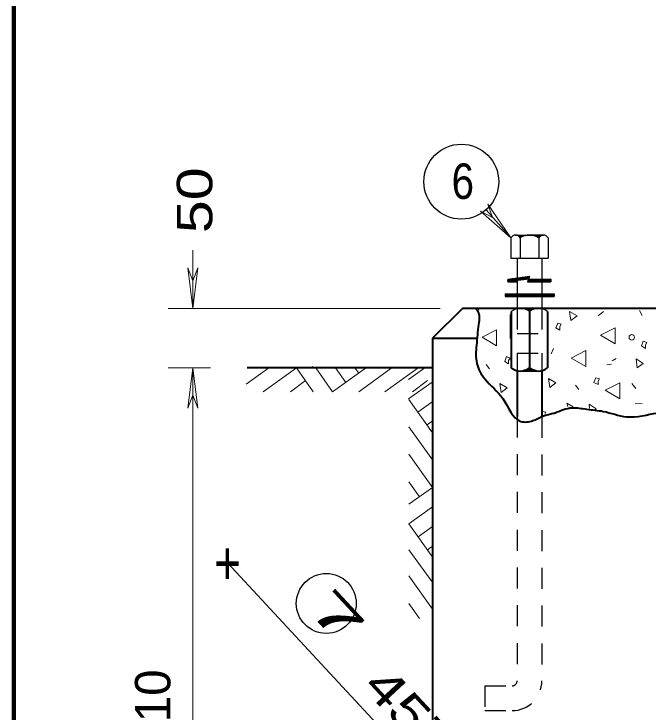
# Model space of a CAD drawing. Extents: x 312583 to 312854, y 144419 to 144597.
# Drawn here: x 312616.5 to 312630.09, y 144537.27 to 144552.24 of the extents above; entities that cross this region are included whole.
import ezdxf
from ezdxf.enums import TextEntityAlignment as Align

# ---------------------------------------------------------------- set-up
doc = ezdxf.new("R2010")
doc.units = 0
doc.header["$LTSCALE"] = 0.3
doc.linetypes.add('SHORT_DASHED', pattern=[2.7, 1.5, -1.2])
doc.layers.add('1', color=7, linetype='Continuous', lineweight=25)
doc.layers.add('2', color=7, linetype='Continuous', lineweight=13)

msp = doc.modelspace()

# ---------------------------------------------------------------- linework, layer by layer
at = {"layer": '1'}
for p, q in [((312627.1453, 144547.437), (312627.1453, 144547)), ((312627.245, 144547.4984), (312627.843, 144547.4984)), ((312627.3446, 144547.437), (312627.3446, 144547)), ((312627.7433, 144547.437), (312627.7433, 144547)), ((312627.9426, 144547.437), (312627.9426, 144547)), ((312627.1453, 144547), (312627.9426, 144547)), ((312627.2833, 144547), (312627.2833, 144545.9267)), ((312627.8123, 144547), (312627.8123, 144545.9267)), ((312627.084, 144546.5554), (312627.084, 144546.494)), ((312627.5286, 144546.5554), (312628.004, 144546.5554)), ((312628.004, 144546.5554), (312628.004, 144546.494)), ((312627.5056, 144546.494), (312628.004, 144546.494)), ((312627.0226, 144546.241), (312628.073, 144546.241)), ((312627.0226, 144546.241), (312627.0226, 144546.1797)), ((312627.0226, 144546.2257), (312628.073, 144546.2257)), ((312627.0226, 144546.2104), (312628.073, 144546.2104)), ((312628.073, 144546.241), (312628.073, 144546.1797)), ((312627.0226, 144546.195), (312628.073, 144546.195)), ((312627.0226, 144546.1797), (312628.073, 144546.1797)), ((312627.2833, 144545.9267), (312627.8123, 144545.9267)), ((312627.3523, 144545.9267), (312627.7433, 144545.9267))]:
    msp.add_line(p, q, dxfattribs=at)
at = {"layer": '1', "lineweight": 40}
for p, q in [((312626.1103, 144545.9267), (312625.4663, 144545.2904)), ((312636.33, 144545.9267), (312626.1103, 144545.9267)), ((312627.544, 144545.9267), (312627.544, 144544.5774)), ((312627.153, 144545.8577), (312627.153, 144544.654)), ((312627.935, 144545.8577), (312627.935, 144544.654)), ((312625.4663, 144545.2904), (312625.4663, 144526.76)), ((312625.4663, 144545.2904), (312626.4016, 144545.2904)), ((312625.4663, 144544.654), (312621.495, 144544.654)), ((312627.2833, 144544.5927), (312627.2833, 144543.6114)), ((312627.8123, 144544.5927), (312627.8123, 144543.6037))]:
    msp.add_line(p, q, dxfattribs=at)
at = {"layer": '1', "linetype": 'SHORT_DASHED'}
for p, q in [((312627.2833, 144545.9267), (312627.2833, 144545.39)), ((312627.8123, 144545.9267), (312627.8123, 144545.39)), ((312627.2833, 144545.39), (312627.8123, 144545.39)), ((312627.2833, 144544.9684), (312627.8123, 144544.9684)), ((312627.2833, 144544.9684), (312627.2833, 144544.5927)), ((312627.8123, 144544.9684), (312627.8123, 144544.5927)), ((312627.3523, 144544.5774), (312627.7433, 144544.5774)), ((312627.2833, 144543.6114), (312627.2833, 144537.938)), ((312627.8123, 144543.6037), (312627.8123, 144537.938)), ((312626.5856, 144537.8307), (312626.5856, 144537.3017)), ((312626.5856, 144537.8307), (312627.176, 144537.8307)), ((312626.5856, 144537.3017), (312627.176, 144537.3017))]:
    msp.add_line(p, q, dxfattribs=at)
at = {"layer": '1', "lineweight": 158}
msp.add_lwpolyline([(312616.5, 144423.1446), (312616.5, 144585.0846), (312849, 144585.0846)], dxfattribs=at)
at = {"layer": '1'}
for points in [[(312627.268, 144547.4984), (312627.498, 144547.4984), (312627.4596, 144547.4907), (312627.429, 144547.483), (312627.3906, 144547.4677), (312627.3446, 144547.437), (312627.3293, 144547.4677), (312627.314, 144547.483), (312627.2833, 144547.4984), (312627.475, 144547.4984), (312627.4213, 144547.483), (312627.383, 144547.4677), (312627.3523, 144547.4447), (312627.314, 144547.4754), (312627.2986, 144547.4907), (312627.452, 144547.4907), (312627.3983, 144547.4754), (312627.3523, 144547.4524), (312627.3063, 144547.4907), (312627.4366, 144547.4907), (312627.3446, 144547.46), (312627.314, 144547.4907), (312627.4213, 144547.4907), (312627.3446, 144547.46), (312627.3216, 144547.483), (312627.406, 144547.4907), (312627.3446, 144547.4677), (312627.3293, 144547.483), (312627.383, 144547.483), (312627.3523, 144547.4677), (312627.3446, 144547.483), (312627.3676, 144547.483), (312627.3523, 144547.4754)], [(312627.82, 144547.4984), (312627.5976, 144547.4984), (312627.636, 144547.4907), (312627.659, 144547.483), (312627.705, 144547.4677), (312627.7433, 144547.437), (312627.7586, 144547.4677), (312627.774, 144547.483), (312627.8123, 144547.4984), (312627.613, 144547.4984), (312627.6743, 144547.483), (312627.7126, 144547.4677), (312627.7433, 144547.4447), (312627.774, 144547.4754), (312627.797, 144547.4907), (312627.636, 144547.4907), (312627.6973, 144547.4754), (312627.7433, 144547.4524), (312627.7893, 144547.4907), (312627.659, 144547.4907), (312627.7433, 144547.46), (312627.7816, 144547.4907), (312627.6743, 144547.4907), (312627.7433, 144547.46), (312627.7663, 144547.483), (312627.6896, 144547.4907), (312627.7433, 144547.4677), (312627.7586, 144547.483), (312627.705, 144547.483), (312627.7433, 144547.4677), (312627.751, 144547.483), (312627.728, 144547.483), (312627.7433, 144547.4754)], [(312627.084, 144546.5554), (312627.544, 144546.6167), (312627.5056, 144546.494)], [(312627.2833, 144546.494), (312627.084, 144546.5017), (312627.0916, 144546.5554), (312627.5363, 144546.609), (312627.521, 144546.563), (312627.2756, 144546.5324), (312627.2756, 144546.5017), (312627.0993, 144546.5094), (312627.0993, 144546.54), (312627.521, 144546.6014), (312627.5133, 144546.5707), (312627.268, 144546.5324), (312627.2603, 144546.5094), (312627.0993, 144546.517), (312627.0993, 144546.5324), (312627.5056, 144546.5937), (312627.5056, 144546.5784), (312627.268, 144546.54), (312627.2526, 144546.5324), (312627.2066, 144546.517), (312627.1146, 144546.5247), (312627.4903, 144546.586), (312627.176, 144546.5247)], [(312627.5286, 144546.5554), (312627.084, 144546.494), (312627.2833, 144546.494)], [(312627.521, 144546.5017), (312627.9963, 144546.5017), (312627.9963, 144546.5554), (312627.5363, 144546.5477), (312627.521, 144546.5094), (312627.9886, 144546.5094), (312627.9886, 144546.54), (312627.5363, 144546.54), (312627.5286, 144546.517), (312627.981, 144546.517), (312627.9733, 144546.5324), (312627.9733, 144546.5324), (312627.544, 144546.5324), (312627.5363, 144546.5247), (312627.9733, 144546.5247)], [(312627.406, 144545.9267), (312627.6896, 144545.9267), (312627.659, 144545.919), (312627.6283, 144545.9114), (312627.5976, 144545.896), (312627.5746, 144545.8884), (312627.5516, 144545.8654), (312627.544, 144545.8654), (312627.4903, 144545.896), (312627.4443, 144545.919), (312627.4136, 144545.9267), (312627.6743, 144545.9267), (312627.6513, 144545.919), (312627.6283, 144545.919), (312627.5976, 144545.9037), (312627.567, 144545.8884), (312627.5516, 144545.8807), (312627.544, 144545.873), (312627.498, 144545.9037), (312627.4443, 144545.919), (312627.636, 144545.919), (312627.59, 144545.9037), (312627.544, 144545.8807), (312627.4596, 144545.919), (312627.613, 144545.919), (312627.544, 144545.873), (312627.4826, 144545.919), (312627.5976, 144545.919), (312627.5516, 144545.8884), (312627.5056, 144545.9114), (312627.5823, 144545.9114), (312627.544, 144545.9037), (312627.5056, 144545.9037), (312627.5286, 144545.8884), (312627.5363, 144545.9114), (312627.544, 144545.8807), (312627.5593, 144545.9037), (312627.5746, 144545.9037), (312627.5823, 144545.9114)]]:
    msp.add_lwpolyline(points, dxfattribs=at)
at = {"layer": '1', "lineweight": 40}
msp.add_lwpolyline([(312627.406, 144544.585), (312627.6896, 144544.585), (312627.659, 144544.5927), (312627.6283, 144544.6004), (312627.5976, 144544.6157), (312627.5746, 144544.6234), (312627.5516, 144544.6464), (312627.544, 144544.6464), (312627.4903, 144544.608), (312627.4443, 144544.5927), (312627.4136, 144544.585), (312627.6743, 144544.585), (312627.6513, 144544.585), (312627.6283, 144544.5927), (312627.5976, 144544.6004), (312627.567, 144544.6234), (312627.5516, 144544.631), (312627.544, 144544.6387), (312627.498, 144544.608), (312627.4443, 144544.585), (312627.636, 144544.585), (312627.59, 144544.6004), (312627.544, 144544.631), (312627.4596, 144544.5927), (312627.613, 144544.5927), (312627.544, 144544.631), (312627.4826, 144544.5927), (312627.5976, 144544.5927), (312627.5516, 144544.6234), (312627.5056, 144544.6004), (312627.5823, 144544.6004), (312627.544, 144544.608), (312627.5056, 144544.6004), (312627.5286, 144544.6157), (312627.5363, 144544.6004), (312627.544, 144544.6234), (312627.5593, 144544.608), (312627.5746, 144544.608), (312627.5823, 144544.6004)], dxfattribs=at)
at = {"layer": '1'}
for centre, radius, start, end in [((312627.2462, 144547.389), 0.1106, 25.60064, 154.39936), ((312627.5455, 144547.1513), 0.3483, 55.04559, 124.95441), ((312627.8448, 144547.389), 0.1106, 25.60064, 154.39936), ((312627.3507, 144545.6259), 0.303, 50.00693, 129.99306), ((312627.7402, 144545.6259), 0.303, 50.00694, 129.99307)]:
    msp.add_arc(centre, radius, start, end, dxfattribs=at)
at = {"layer": '1', "lineweight": 40}
for centre, start, end in [((312627.3507, 144544.8834), 230.00694, 309.99307), ((312627.7402, 144544.8834), 230.00693, 309.99306)]:
    msp.add_arc(centre, 0.303, start, end, dxfattribs=at)
at = {"layer": '1', "linetype": 'SHORT_DASHED'}
for radius in [0.6389, 0.1067]:
    msp.add_arc((312627.1728, 144537.9399), radius, 270, 0, dxfattribs=at)
at = {"layer": '1', "lineweight": 40}
for points in [[(312626.3863, 144545.9267), (312626.4323, 144545.873), (312626.4553, 144545.5817), (312626.4093, 144545.137), (312626.417, 144544.746), (312626.5856, 144544.4164), (312626.9766, 144543.9947), (312627.36, 144543.504), (312627.6206, 144543.5194), (312627.797, 144543.6037), (312628.004, 144543.665), (312628.096, 144543.688)], [(312628.096, 144543.688), (312628.4563, 144543.7954), (312628.7706, 144543.7647), (312629.1233, 144543.7187), (312629.6216, 144543.6037), (312630.2963, 144543.688), (312630.7103, 144543.7264), (312631.132, 144543.7494), (312631.546, 144543.7724), (312632.029, 144543.688), (312632.7266, 144543.6267), (312633.2403, 144543.6344), (312633.6006, 144543.7494), (312633.9686, 144543.7647), (312634.2293, 144543.7187), (312634.421, 144543.6727)]]:
    msp.add_spline(points, degree=3, dxfattribs=at)
at = {"layer": '2'}
for p, q in [((312626.6546, 144548.1577), (312626.7543, 144547.874)), ((312627.1453, 144547.437), (312626.6546, 144548.1577)), ((312626.4936, 144548.012), (312626.7543, 144547.874)), ((312627.1453, 144547.437), (312626.4936, 144548.012)), ((312626.6163, 144548.0427), (312627.1453, 144547.437)), ((312620.3325, 144545.9267), (312620.3325, 144547.1764)), ((312620.2251, 144546.793), (312620.3325, 144546.517)), ((312620.3325, 144545.9267), (312620.2251, 144546.793)), ((312620.4398, 144546.793), (312620.3325, 144546.517)), ((312620.3325, 144545.9267), (312620.4398, 144546.793)), ((312625.635, 144545.9267), (312619.8063, 144545.9267)), ((312626.4246, 144545.85), (312626.4706, 144545.9267)), ((312627.13, 144545.2827), (312627.13, 144545.7964)), ((312629.131, 144545.8577), (312629.016, 144545.7657)), ((312629.9053, 144545.8807), (312629.959, 144545.7734)), ((312628.0576, 144545.068), (312628.0116, 144544.953)), ((312629.315, 144544.7997), (312629.3993, 144544.8534)), ((312626.6163, 144544.723), (312626.6853, 144544.631)), ((312629.2, 144544.7154), (312629.2996, 144544.7307)), ((312620.7082, 144544.654), (312619.8063, 144544.654)), ((312620.3325, 144544.654), (312620.2251, 144543.7877)), ((312620.3325, 144529.3207), (312620.3325, 144544.654)), ((312620.3325, 144544.654), (312620.4398, 144543.7877)), ((312621.472, 144544.3014), (312621.9626, 144544.654)), ((312621.84, 144544.1404), (312622.553, 144544.654)), ((312622.553, 144544.654), (312622.9133, 144544.1404)), ((312622.921, 144544.654), (312622.8903, 144544.677)), ((312622.967, 144544.654), (312623.3273, 144544.1404)), ((312623.3273, 144544.1404), (312624.0556, 144544.6617)), ((312623.3886, 144544.654), (312623.611, 144544.3397)), ((312623.8026, 144544.654), (312623.887, 144544.539)), ((312623.887, 144544.1404), (312624.577, 144544.6387)), ((312624.4466, 144544.1404), (312625.1596, 144544.654)), ((312625.3053, 144544.654), (312624.9526, 144544.401)), ((312622.4226, 144544.1404), (312622.7446, 144544.378)), ((312625.4586, 144544.3474), (312624.9526, 144543.987)), ((312625.037, 144544.1404), (312625.359, 144544.378)), ((312628.533, 144544.2784), (312628.602, 144544.1864)), ((312629.7366, 144544.3167), (312629.821, 144544.2094)), ((312620.2251, 144543.7877), (312620.3325, 144544.0637)), ((312620.4398, 144543.7877), (312620.3325, 144544.0637)), ((312624.9603, 144543.9717), (312625.4663, 144543.2587)), ((312625.4586, 144543.9257), (312625.152, 144543.7034)), ((312629.8133, 144543.8797), (312629.959, 144543.8874)), ((312625.4586, 144543.5117), (312625.3513, 144543.4274)), ((312624.9603, 144543.389), (312625.4663, 144542.676)), ((312624.9603, 144542.7987), (312625.4663, 144542.0857)), ((312624.9603, 144542.2084), (312625.1903, 144541.8864)), ((312625.4663, 144542.0857), (312624.9603, 144541.7254)), ((312625.4663, 144541.6717), (312624.9603, 144541.3037)), ((312624.9603, 144541.3037), (312625.474, 144540.583)), ((312625.4663, 144541.25), (312625.1596, 144541.0277)), ((312625.4663, 144540.8284), (312625.359, 144540.7517)), ((312624.9603, 144540.7517), (312625.4586, 144540.0617)), ((312629.7673, 144531.1147), (312621.0733, 144540.468)), ((312624.9603, 144540.192), (312625.4663, 144539.479)), ((312624.9603, 144539.6017), (312625.1903, 144539.2797))]:
    msp.add_line(p, q, dxfattribs=at)
for points in [[(312628.4333, 144545.666), (312628.5636, 144545.7657), (312628.4026, 144545.8577)], [(312628.1956, 144545.5357), (312628.2263, 144545.5894), (312628.1496, 144545.6124), (312628.1113, 144545.5127), (312628.1956, 144545.459)], [(312626.8386, 144545.1217), (312626.8386, 144545.4667), (312626.532, 144545.3057)], [(312629.384, 144545.1677), (312629.384, 144545.5127), (312629.0696, 144545.3517)], [(312630.028, 144545.1447), (312630.0586, 144545.1984), (312629.982, 144545.2214), (312629.9436, 144545.1217), (312630.028, 144545.068)], [(312628.7553, 144544.677), (312628.7553, 144545.022), (312628.441, 144544.861)], [(312627.0993, 144544.8074), (312627.13, 144544.861), (312627.0533, 144544.8917), (312627.015, 144544.7844), (312627.0993, 144544.7384)], [(312629.8516, 144544.654), (312629.982, 144544.746), (312629.8286, 144544.8457)], [(312627.981, 144544.2324), (312628.1113, 144544.332), (312627.9503, 144544.424)], [(312629.016, 144544.3627), (312629.0466, 144544.4164), (312628.97, 144544.4394), (312628.924, 144544.3397), (312629.016, 144544.2937)], [(312626.9383, 144544.125), (312627.0686, 144544.2247), (312626.9076, 144544.3167)], [(312629.4836, 144543.987), (312629.4836, 144544.332), (312629.1693, 144544.171)]]:
    msp.add_lwpolyline(points, close=True, dxfattribs=at)
for points in [[(312628.4793, 144543.8184), (312628.349, 144543.895), (312628.3643, 144543.826)], [(312628.9546, 144543.757), (312628.9776, 144543.7724), (312628.8243, 144543.872), (312628.832, 144543.78)], [(312627.8736, 144543.6574), (312627.8966, 144543.7034), (312627.8276, 144543.7187)]]:
    msp.add_lwpolyline(points, dxfattribs=at)
at = {"layer": '2', "lineweight": 25}
for centre, radius in [((312626.0841, 144548.6433), 0.8026), ((312623.1919, 144539.5998), 0.6421)]:
    msp.add_circle(centre, radius, dxfattribs=at)
at = {"layer": '2'}
msp.add_circle((312629.7375, 144545.3055), 0.0577, dxfattribs=at)

# ---------------------------------------------------------------- texts
at = {"layer": '2', "width": 0.85}
msp.add_text('6', height=0.76, dxfattribs=at).set_placement((312625.8766, 144548.2733))
at = {"layer": '2'}
for s, rotation, width, p in [('50 ', 90, 1.25, (312620.7497, 144547.5379)), ('7', 312.909, 2, (312622.7548, 144539.4733)), ('457 MM RAD.', 312.909, 1.3, (312623.9491, 144537.8022))]:
    msp.add_text(s, height=0.76, rotation=rotation, dxfattribs=dict(at, width=width)).set_placement(p)
at = {"layer": '2', "width": 0.8}
msp.add_text('+', height=0.92, dxfattribs=at).set_placement((312621.0733, 144540.008), align=Align.CENTER)
at = {"layer": '2'}
msp.add_text('610', height=0.76, rotation=90, dxfattribs=at).set_placement((312619.8513, 144536.489))

doc.saveas('drawing.dxf')
